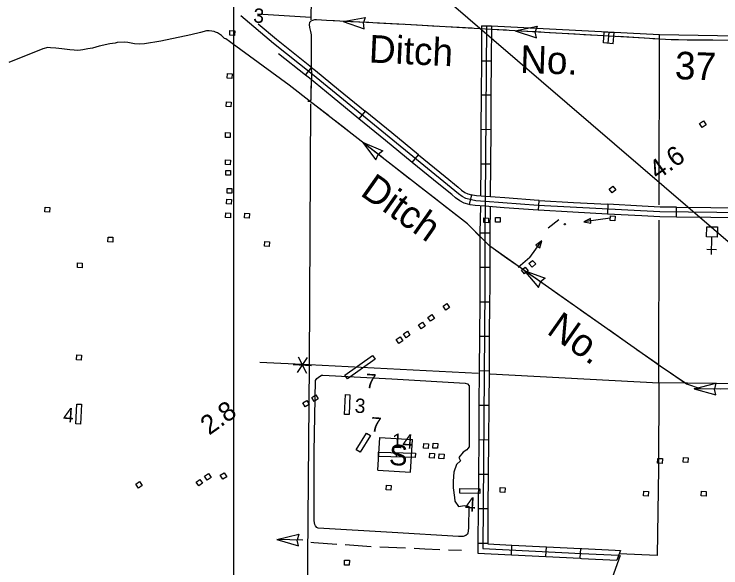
# Model space of a CAD drawing. Extents: x 1366406 to 1373462, y 376856 to 381998.
# Drawn here: x 1368936.1 to 1369111.5, y 379732.3 to 379869.7 of the extents above; entities that cross this region are included whole.
import ezdxf

# ---------------------------------------------------------------- set-up
doc = ezdxf.new("R2010")
doc.units = 0
for name, color, linetype in [('31', 7, 'Continuous'), ('32', 7, 'Continuous'), ('34', 7, 'Continuous'), ('35', 7, 'Continuous'), ('43', 7, 'Continuous'), ('48', 7, 'Continuous'), ('5', 7, 'Continuous'), ('56', 7, 'Continuous'), ('57', 7, 'Continuous'), ('6', 7, 'Continuous'), ('Default', 7, 'Continuous'), ('R_No Plot', 7, 'Continuous')]:
    doc.layers.add(name, color=color, linetype=linetype)

msp = doc.modelspace()

# ---------------------------------------------------------------- linework, layer by layer
at = {"layer": '31'}
for p, q in [((1369008.43, 379854.54), (1369009.94, 379856.44)), ((1369023.21, 379845.62), (1369021.67, 379843.74)), ((1369034.91, 379832.91), (1369036.45, 379834.79)), ((1369049.58, 379824.86), (1369049, 379822.5)), ((1369066.26, 379821.03), (1369066.39, 379823.45)), ((1369066.39, 379823.45), (1369066.39, 379823.45)), ((1369083.48, 379822.53), (1369083.34, 379820.1)), ((1369100.48, 379819.34), (1369100.51, 379821.77)), ((1369100.51, 379821.77), (1369100.51, 379821.77))]:
    msp.add_line(p, q, dxfattribs=at)
for points in [[(1369117.6, 379820.36), (1369096.37, 379820.61), (1369066.2, 379822.25), (1369053.05, 379823.24), (1369050.7, 379823.39), (1369049.59, 379823.6), (1369048.23, 379823.94), (1369047.32, 379824.43), (1369046.36, 379825.08), (1369045.49, 379825.84), (1369010.14, 379854.73), (1369000.48, 379862.43), (1368992.33, 379869.27)], [(1369003.25, 379861.78), (1369001.25, 379863.37), (1368996.68, 379867.21)], [(1369009.94, 379856.44), (1369003.25, 379861.78)], [(1369008.43, 379854.54), (1369001.74, 379859.88)], [(1369009.94, 379856.44), (1369010.9, 379855.68), (1369016.58, 379851.03)], [(1369015.05, 379849.15), (1369009.37, 379853.79), (1369008.43, 379854.54)], [(1369016.58, 379851.03), (1369023.21, 379845.62)], [(1369021.67, 379843.74), (1369015.05, 379849.15)], [(1369029.83, 379840.21), (1369023.21, 379845.62)], [(1369028.29, 379838.33), (1369021.67, 379843.74)], [(1369036.45, 379834.79), (1369029.83, 379840.21)], [(1369034.91, 379832.91), (1369028.29, 379838.33)], [(1369036.45, 379834.79), (1369043.08, 379829.38)], [(1369041.54, 379827.5), (1369034.91, 379832.91)], [(1369043.08, 379829.38), (1369046.27, 379826.77), (1369047.1, 379826.04), (1369047.94, 379825.47), (1369048.68, 379825.08), (1369049.58, 379824.86)], [(1369049, 379822.5), (1369047.79, 379822.8), (1369046.69, 379823.39), (1369045.61, 379824.11), (1369044.7, 379824.92), (1369041.54, 379827.5)], [(1369057.89, 379824.09), (1369053.13, 379824.45), (1369050.86, 379824.59), (1369049.85, 379824.79), (1369049.58, 379824.86)], [(1369066.39, 379823.45), (1369066.28, 379823.46), (1369057.89, 379824.09)], [(1369057.71, 379821.67), (1369052.97, 379822.03), (1369050.55, 379822.18), (1369049.33, 379822.42), (1369049, 379822.5)], [(1369066.39, 379823.45), (1369074.93, 379822.99)], [(1369074.93, 379822.99), (1369083.48, 379822.53)], [(1369092.02, 379822.06), (1369083.48, 379822.53)], [(1369100.51, 379821.77), (1369096.41, 379821.82), (1369092.02, 379822.06)], [(1369066.26, 379821.03), (1369066.13, 379821.04), (1369057.71, 379821.67)], [(1369074.8, 379820.56), (1369066.26, 379821.03)], [(1369083.34, 379820.1), (1369074.8, 379820.56)], [(1369091.88, 379819.63), (1369083.34, 379820.1)], [(1369100.51, 379821.77), (1369109.06, 379821.68)], [(1369109.06, 379821.68), (1369117.62, 379821.58)], [(1369100.48, 379819.34), (1369096.33, 379819.39), (1369091.88, 379819.63)], [(1369109.04, 379819.25), (1369100.48, 379819.34)], [(1369117.59, 379819.15), (1369109.04, 379819.25)]]:
    msp.add_lwpolyline(points, dxfattribs=at)
at = {"layer": '32'}
for p, q in [((1369052.13, 379866.78), (1369054.56, 379866.77)), ((1369084.78, 379862.35), (1369082.36, 379862.55)), ((1369052.07, 379858.09), (1369054.5, 379858.07)), ((1369052.01, 379849.68), (1369054.44, 379849.66)), ((1369051.96, 379841.12), (1369054.39, 379841.11)), ((1369051.9, 379832.57), (1369054.33, 379832.55)), ((1369051.71, 379815.47), (1369054.14, 379815.44)), ((1369051.7, 379806.9), (1369054.13, 379806.9)), ((1369051.68, 379798.36), (1369054.11, 379798.34)), ((1369051.61, 379789.8), (1369054.04, 379789.79)), ((1369051.54, 379781.25), (1369053.97, 379781.23)), ((1369051.48, 379772.7), (1369053.91, 379772.68)), ((1369051.41, 379764.14), (1369053.84, 379764.13)), ((1369051.35, 379755.59), (1369053.78, 379755.57)), ((1369051.28, 379747.04), (1369053.71, 379747.02)), ((1369051.21, 379738.48), (1369053.64, 379738.47)), ((1369059.55, 379735.55), (1369059.67, 379737.97)), ((1369068.09, 379735.12), (1369068.21, 379737.55)), ((1369076.63, 379734.7), (1369076.75, 379737.12))]:
    msp.add_line(p, q, dxfattribs=at)
for points in [[(1369052.13, 379866.78), (1369052.07, 379858.23)], [(1369053.34, 379866.77), (1369053.05, 379823.24), (1369052.92, 379815.22), (1369052.92, 379801.76), (1369052.42, 379737.12), (1369076.95, 379735.9), (1369086.13, 379735.46)], [(1369054.56, 379866.77), (1369054.5, 379858.21)], [(1369082.36, 379862.55), (1369082.59, 379865.32), (1369085.02, 379865.16)], [(1369083.57, 379862.45), (1369083.8, 379865.22)], [(1369084.78, 379862.35), (1369085.02, 379865.16)], [(1369052.07, 379858.23), (1369052.01, 379849.68)], [(1369054.5, 379858.21), (1369054.44, 379849.66)], [(1369052.01, 379849.68), (1369051.96, 379841.12)], [(1369054.44, 379849.66), (1369054.39, 379841.11)], [(1369051.96, 379841.12), (1369051.9, 379832.57)], [(1369054.39, 379841.11), (1369054.33, 379832.55)], [(1369051.9, 379832.57), (1369051.84, 379824.53)], [(1369054.33, 379832.55), (1369054.27, 379824.37)], [(1369051.82, 379822.1), (1369051.71, 379815.47)], [(1369054.24, 379821.93), (1369054.14, 379815.44)], [(1369051.71, 379815.47), (1369051.71, 379815.23), (1369051.7, 379806.9)], [(1369054.14, 379815.44), (1369054.14, 379815.21), (1369054.13, 379806.9)], [(1369051.7, 379806.9), (1369051.7, 379801.77), (1369051.68, 379798.36)], [(1369054.13, 379806.9), (1369054.13, 379801.76), (1369054.11, 379798.34)], [(1369051.68, 379798.36), (1369051.61, 379789.8)], [(1369054.11, 379798.34), (1369054.04, 379789.79)], [(1369051.61, 379789.8), (1369051.54, 379781.25)], [(1369054.04, 379789.79), (1369053.97, 379781.23)], [(1369051.54, 379781.25), (1369051.48, 379772.7)], [(1369053.97, 379781.23), (1369053.91, 379772.68)], [(1369051.48, 379772.7), (1369051.41, 379764.14)], [(1369053.91, 379772.68), (1369053.84, 379764.13)], [(1369051.41, 379764.14), (1369051.35, 379755.59)], [(1369053.84, 379764.13), (1369053.78, 379755.57)], [(1369051.35, 379755.59), (1369051.28, 379747.04)], [(1369053.78, 379755.57), (1369053.71, 379747.02)], [(1369051.28, 379747.04), (1369051.21, 379738.48)], [(1369053.71, 379747.02), (1369053.64, 379738.47)], [(1369051.21, 379738.48), (1369051.2, 379735.96), (1369059.55, 379735.55)], [(1369053.64, 379738.47), (1369053.64, 379738.27), (1369059.67, 379737.97)], [(1369059.67, 379737.97), (1369068.21, 379737.55)], [(1369068.21, 379737.55), (1369076.75, 379737.12)], [(1369076.75, 379737.12), (1369077.01, 379737.11), (1369085.3, 379736.72)], [(1369085.3, 379736.72), (1369086.58, 379736.66)], [(1369086.58, 379736.66), (1369085.68, 379734.27)], [(1369059.55, 379735.55), (1369068.09, 379735.12)], [(1369068.09, 379735.12), (1369076.63, 379734.7)], [(1369076.63, 379734.7), (1369076.89, 379734.68), (1369085.68, 379734.27)]]:
    msp.add_lwpolyline(points, dxfattribs=at)
at = {"layer": '34'}
msp.add_lwpolyline([(1369078.92, 379714.64), (1369079.13, 379715.32), (1369082.29, 379723.46), (1369086.64, 379735.45)], dxfattribs=at)
at = {"layer": '35'}
for points in [[(1369029.9, 379741.13), (1369011.58, 379742.15), (1369011.2, 379742.35), (1369010.86, 379742.73), (1369010.76, 379743.11), (1369010.59, 379744), (1369010.6, 379761.11), (1369010.93, 379778.84), (1369011.19, 379779.27), (1369011.6, 379779.56), (1369012.4, 379780.09), (1369012.74, 379780.12), (1369029.85, 379779.23)], [(1369029.85, 379779.23), (1369048.06, 379778.17), (1369048.63, 379778), (1369049.03, 379777.5), (1369049.03, 379762.38), (1369048.75, 379761.96), (1369048.43, 379761.62), (1369047.52, 379761.01), (1369046.48, 379759.73), (1369046.87, 379758.86), (1369045.92, 379758.01), (1369045.25, 379756.09), (1369045.11, 379753.87), (1369045.11, 379752.18), (1369045.4, 379749.8), (1369045.51, 379748.9), (1369046.4, 379747.59), (1369047.92, 379747.76), (1369048.48, 379747.74), (1369048.8, 379747.64), (1369048.92, 379747.58), (1369048.92, 379747.57), (1369048.9, 379742.23), (1369048.71, 379740.82), (1369048.6, 379740.66), (1369048.19, 379740.37), (1369047.55, 379740.12), (1369046.43, 379740.1), (1369029.92, 379741.13)], [(1369030.9, 379760.33), (1369030.89, 379760.06)]]:
    msp.add_lwpolyline(points, dxfattribs=at)
at = {"layer": '43'}
for p, q in [((1369017.74, 379867.89), (1369023.21, 379868.88)), ((1369017.74, 379867.89), (1369022.98, 379866.02)), ((1369023.21, 379868.88), (1369022.82, 379867.65)), ((1369022.98, 379866.02), (1369022.82, 379867.65)), ((1369060.45, 379865.56), (1369065.89, 379866.7)), ((1369065.89, 379866.7), (1369065.43, 379865.29)), ((1369060.45, 379865.56), (1369065.73, 379863.82)), ((1369065.73, 379863.82), (1369065.43, 379865.27)), ((1369022.53, 379837.95), (1369025.89, 379833.52)), ((1369022.53, 379837.95), (1369027.65, 379835.79)), ((1369025.89, 379833.52), (1369026.46, 379834.88)), ((1369027.65, 379835.79), (1369026.47, 379834.9)), ((1369062.68, 379806.11), (1369066.25, 379801.84)), ((1369062.68, 379806.11), (1369067.9, 379804.2)), ((1369066.25, 379801.84), (1369066.75, 379803.23)), ((1369067.9, 379804.2), (1369066.77, 379803.25)), ((1369104.92, 379776.72), (1369110.3, 379778.13)), ((1369110.3, 379778.13), (1369109.91, 379776.7)), ((1369104.92, 379776.72), (1369110.28, 379775.25)), ((1369110.28, 379775.25), (1369109.91, 379776.68)), ((1369001.32, 379739.33), (1369006.72, 379740.66)), ((1369006.72, 379740.66), (1369006.31, 379739.24)), ((1369001.32, 379739.33), (1369006.66, 379737.79)), ((1369006.66, 379737.79), (1369006.31, 379739.22))]:
    msp.add_line(p, q, dxfattribs=at)
for points in [[(1369128.98, 379862.98), (1369107.28, 379863.24), (1369099.18, 379863.29), (1369096.34, 379863.44), (1369092.56, 379863.73), (1369053.09, 379865.98), (1369033.17, 379867.1), (1369023.58, 379867.61), (1369013.59, 379868.09), (1369011.16, 379868.29), (1369010.61, 379868.25), (1369010.15, 379868.14), (1369009.7, 379867.93), (1369009.44, 379867.59), (1369009.32, 379867.09), (1369009.41, 379866.37), (1369009.67, 379865.42), (1369009.8, 379864.57), (1369009.85, 379862.96), (1369009.82, 379856.68), (1369009.9, 379854.6), (1369009.72, 379850.18), (1369009.73, 379848.42), (1369009.57, 379848.14), (1369009.38, 379848.01), (1369009.02, 379848.01)], [(1369015.61, 379867.99), (1369013.59, 379868.09), (1369011.16, 379868.29), (1369010.61, 379868.25), (1369010.15, 379868.14), (1369009.7, 379867.93), (1369009.44, 379867.59), (1369009.44, 379867.58)], [(1369024.15, 379867.58), (1369023.58, 379867.61), (1369017.74, 379867.89)], [(1369032.69, 379867.12), (1369026.29, 379867.46)], [(1369041.23, 379866.65), (1369034.83, 379867)], [(1369049.77, 379866.17), (1369043.37, 379866.53)], [(1369058.31, 379865.69), (1369054.55, 379865.9)], [(1369178.56, 379776.3), (1369106.47, 379776.71), (1369103.08, 379777.87), (1369096.47, 379782.38), (1369054.15, 379812.09), (1369048.6, 379817.69), (1369011.05, 379846.87), (1369009.27, 379848.23), (1369004.35, 379852.08), (1368990.2, 379862.43), (1368989.57, 379862.89), (1368988.62, 379863.57), (1368988.34, 379863.67), (1368987.55, 379864.36), (1368986.57, 379865.03), (1368986.1, 379865.25), (1368985.71, 379865.36), (1368985.16, 379865.48), (1368984.49, 379865.56), (1368983.87, 379865.54), (1368982.32, 379865.14), (1368979.95, 379864.56), (1368972.5, 379863.02), (1368968.46, 379862.28), (1368967.09, 379862.21), (1368965.98, 379862.28), (1368964.32, 379862.68), (1368963.42, 379862.74), (1368961.67, 379862.62), (1368961.13, 379862.52), (1368959.83, 379862.33), (1368957.21, 379861.7), (1368955.56, 379861.25), (1368954.4, 379861.12), (1368953.14, 379860.86), (1368952.54, 379860.76), (1368951.94, 379860.68), (1368950.99, 379860.72), (1368949.93, 379860.87), (1368947.91, 379861.09), (1368946.47, 379861.24), (1368945.08, 379861.35), (1368944.42, 379861.39), (1368943.23, 379861.05), (1368934.77, 379857.65)], [(1369009.65, 379865.49), (1369009.67, 379865.42), (1369009.8, 379864.57), (1369009.85, 379862.96), (1369009.84, 379862.3)], [(1369066.85, 379865.2), (1369060.45, 379865.56)], [(1369075.39, 379864.71), (1369068.99, 379865.08)], [(1369082.51, 379864.31), (1369077.53, 379864.59)], [(1369092.47, 379863.74), (1369086.07, 379864.1)], [(1369009.84, 379862.3), (1369009.83, 379859.09)], [(1369101.01, 379863.28), (1369099.18, 379863.29), (1369096.34, 379863.44), (1369094.6, 379863.57)], [(1369106.36, 379863.25), (1369103.15, 379863.26)], [(1369109.56, 379863.21), (1369107.28, 379863.24), (1369106.36, 379863.25)], [(1369007.33, 379849.75), (1369004.35, 379852.08), (1369002.22, 379853.64)], [(1369009.85, 379853.4), (1369009.74, 379850.54)], [(1369014.09, 379844.51), (1369011.05, 379846.87), (1369009.27, 379848.23), (1369009.01, 379848.43)], [(1369018.31, 379841.23), (1369015.78, 379843.2)], [(1369020.84, 379839.26), (1369018.31, 379841.23)], [(1369027.59, 379834.02), (1369022.53, 379837.95)], [(1369034.35, 379828.77), (1369029.28, 379832.7)], [(1369041.1, 379823.52), (1369036.04, 379827.45)], [(1369047.86, 379818.27), (1369042.79, 379822.21)], [(1369051.71, 379814.56), (1369049.44, 379816.84)], [(1369058.3, 379809.18), (1369055.68, 379811.02)], [(1369060.93, 379807.33), (1369058.3, 379809.18)], [(1369067.93, 379802.42), (1369062.68, 379806.11)], [(1369074.93, 379797.5), (1369069.68, 379801.19)], [(1369081.93, 379792.59), (1369076.68, 379796.28)], [(1369088.93, 379787.68), (1369083.68, 379791.36)], [(1369095.93, 379782.76), (1369090.68, 379786.45)], [(1369100.34, 379779.74), (1369097.69, 379781.55)], [(1369102.99, 379777.93), (1369100.34, 379779.74)], [(1369111.33, 379776.69), (1369106.47, 379776.71), (1369104.92, 379776.72)], [(1369007.73, 379739.2), (1369001.32, 379739.33)], [(1369016.16, 379738.16), (1369010.48, 379738.55), (1369009.76, 379738.64)], [(1369024.69, 379737.58), (1369018.29, 379738.01)], [(1369033.24, 379737.2), (1369026.83, 379737.48)], [(1369041.78, 379736.83), (1369038.07, 379736.99), (1369035.37, 379737.11)], [(1369047.12, 379736.61), (1369043.92, 379736.74)]]:
    msp.add_lwpolyline(points, dxfattribs=at)
at = {"layer": '48'}
for p, q in [((1369008.87, 379784.54), (1369006.38, 379780.79)), ((1369006.63, 379784.68), (1369008.63, 379780.65)), ((1369005.38, 379782.81), (1369009.87, 379782.53))]:
    msp.add_line(p, q, dxfattribs=at)
at = {"layer": '5'}
for points in [[(1369009.9, 379877.37), (1369009.72, 379868.86)], [(1369009.72, 379868.86), (1368996.53, 379869.65)], [(1369009.72, 379868.86), (1369009.72, 379868.3)], [(1369096.2, 379822.41), (1369096.28, 379864.58)], [(1369009.62, 379847.41), (1369009.33, 379782.78)], [(1369096.12, 379778.27), (1369096.19, 379818.58)], [(1368997.05, 379783.34), (1369009.33, 379782.78)], [(1369009.33, 379782.78), (1369008.62, 379696.39)], [(1369009.33, 379782.78), (1369051.28, 379780.6)], [(1369054.24, 379780.44), (1369096.12, 379778.27)]]:
    msp.add_lwpolyline(points, dxfattribs=at)
at = {"layer": '56'}
for points in [[(1368989.6, 379864.46), (1368989.67, 379865.63), (1368990.85, 379865.56), (1368990.77, 379864.39)], [(1368988.95, 379853.79), (1368989.02, 379854.96), (1368990.19, 379854.88), (1368990.12, 379853.72)], [(1368988.73, 379846.77), (1368988.8, 379847.94), (1368989.98, 379847.86), (1368989.9, 379846.7)], [(1369106.86, 379841.58), (1369106.21, 379842.55), (1369107.18, 379843.21), (1369107.84, 379842.24)], [(1368988.55, 379839.12), (1368988.58, 379840.3), (1368989.75, 379840.27), (1368989.73, 379839.1)], [(1368988.56, 379832.36), (1368988.59, 379833.53), (1368989.76, 379833.5), (1368989.74, 379832.33)], [(1368988.62, 379829.77), (1368988.63, 379830.94), (1368989.8, 379830.94), (1368989.8, 379829.77)], [(1368989, 379825.27), (1368988.98, 379826.45), (1368990.15, 379826.47), (1368990.17, 379825.3)], [(1369084.51, 379825.35), (1369083.77, 379826.25), (1369084.68, 379827), (1369085.42, 379826.09)], [(1368988.82, 379822.64), (1368988.89, 379823.8), (1368990.06, 379823.73), (1368989.99, 379822.56)], [(1368943.68, 379820.65), (1368943.76, 379821.82), (1368944.93, 379821.74), (1368944.85, 379820.58)], [(1368988.58, 379819.24), (1368988.66, 379820.41), (1368989.83, 379820.34), (1368989.76, 379819.17)], [(1368993.29, 379819.13), (1368993.36, 379820.3), (1368994.53, 379820.23), (1368994.46, 379819.06)], [(1369052.66, 379817.96), (1369052.68, 379819.13), (1369053.85, 379819.11), (1369053.83, 379817.94)], [(1369055.54, 379818.08), (1369055.56, 379819.25), (1369056.74, 379819.23), (1369056.71, 379818.06)], [(1369079.27, 379817.86), (1369079.12, 379818.99), (1369077.49, 379818.19)], [(1369084.05, 379818.52), (1369084.12, 379819.69), (1369085.29, 379819.61), (1369085.22, 379818.44)], [(1368959.39, 379813.22), (1368959.45, 379814.39), (1368960.62, 379814.33), (1368960.56, 379813.16)], [(1368998.21, 379812.1), (1368998.28, 379813.27), (1368999.46, 379813.2), (1368999.38, 379812.03)], [(1369065.62, 379812.39), (1369066.56, 379811.73), (1369067.08, 379813.47)], [(1368951.8, 379806.8), (1368951.83, 379807.97), (1368953, 379807.94), (1368952.97, 379806.77)], [(1369064.68, 379806.93), (1369063.89, 379807.79), (1369064.76, 379808.58), (1369065.55, 379807.72)], [(1369062.8, 379805.25), (1369062.06, 379806.16), (1369062.97, 379806.9), (1369063.71, 379805.99)], [(1369043.22, 379796.27), (1369042.55, 379797.24), (1369043.52, 379797.91), (1369044.18, 379796.94)], [(1369039.48, 379793.51), (1369038.79, 379794.45), (1369039.74, 379795.15), (1369040.43, 379794.2)], [(1369037.12, 379791.62), (1369036.46, 379792.59), (1369037.44, 379793.25), (1369038.09, 379792.28)], [(1369033.37, 379789.42), (1369032.73, 379790.41), (1369033.72, 379791.05), (1369034.35, 379790.07)], [(1369030.92, 379789.01), (1369031.91, 379789.64), (1369032.54, 379788.65), (1369031.55, 379788.02)], [(1368951.57, 379783.97), (1368951.64, 379785.14), (1368952.81, 379785.06), (1368952.74, 379783.89)], [(1369018.83, 379779.2), (1369018.18, 379780.12), (1369025.04, 379785.01), (1369025.7, 379784.1)], [(1369010.6, 379773.63), (1369009.98, 379774.62), (1369010.98, 379775.24), (1369011.6, 379774.25)], [(1369018.32, 379775.33), (1369019.45, 379775.28), (1369019.24, 379770.36), (1369018.12, 379770.41)], [(1368951.66, 379772.97), (1368952.78, 379772.92), (1368952.53, 379768), (1368951.41, 379768.06)], [(1369008.35, 379772.26), (1369007.72, 379773.24), (1369008.71, 379773.88), (1369009.34, 379772.89)], [(1369023.57, 379765.78), (1369024.53, 379765.19), (1369021.96, 379760.99), (1369021, 379761.58)], [(1369037.73, 379761.99), (1369037.8, 379763.15), (1369038.98, 379763.08), (1369038.9, 379761.91)], [(1369040.02, 379762.06), (1369040.1, 379763.23), (1369041.27, 379763.16), (1369041.2, 379761.99)], [(1369026.51, 379759.94), (1369026.54, 379761.07), (1369035.68, 379760.81), (1369035.65, 379759.68)], [(1369039.18, 379759.61), (1369039.25, 379760.78), (1369040.42, 379760.71), (1369040.35, 379759.54)], [(1369041.55, 379759.46), (1369041.63, 379760.63), (1369042.8, 379760.56), (1369042.72, 379759.39)], [(1369095.76, 379758.33), (1369095.84, 379759.5), (1369097.01, 379759.42), (1369096.94, 379758.25)], [(1369102.19, 379758.53), (1369102.26, 379759.7), (1369103.43, 379759.63), (1369103.36, 379758.46)], [(1368984, 379754.11), (1368983.38, 379755.1), (1368984.37, 379755.73), (1368985, 379754.73)], [(1368987.86, 379754.32), (1368987.23, 379755.3), (1368988.22, 379755.94), (1368988.85, 379754.95)], [(1368966.93, 379752.12), (1368966.26, 379753.07), (1368967.22, 379753.75), (1368967.89, 379752.79)], [(1368981.9, 379752.64), (1368981.25, 379753.61), (1368982.22, 379754.27), (1368982.88, 379753.3)], [(1369028.41, 379751.65), (1369028.48, 379752.81), (1369029.65, 379752.74), (1369029.58, 379751.57)], [(1369046.73, 379750.9), (1369046.76, 379752.02), (1369051.68, 379751.91), (1369051.66, 379750.79)], [(1369056.7, 379751.1), (1369056.77, 379752.27), (1369057.94, 379752.19), (1369057.87, 379751.02)], [(1369092.33, 379750.17), (1369092.4, 379751.34), (1369093.57, 379751.26), (1369093.5, 379750.09)], [(1369106.66, 379750.2), (1369106.74, 379751.37), (1369107.91, 379751.29), (1369107.83, 379750.12)], [(1369018.12, 379733.04), (1369018.12, 379734.21), (1369019.3, 379734.21), (1369019.29, 379733.04)]]:
    msp.add_lwpolyline(points, close=True, dxfattribs=at)
for points in [[(1369071.27, 379818.63), (1369068.68, 379816.63)], [(1369084.08, 379819.1), (1369077.49, 379818.19)], [(1369064.14, 379809.3), (1369067.08, 379813.47)], [(1369064.14, 379809.3), (1369061.2, 379806.82)]]:
    msp.add_lwpolyline(points, dxfattribs=at)
msp.add_circle((1369072.79, 379817.56), 0.169, dxfattribs=at)
at = {"layer": '57'}
for p, q in [((1369109.2, 379810.04), (1369109.3, 379814.4)), ((1369110.44, 379811.22), (1369108.01, 379811.28)), ((1369026.39, 379756.57), (1369026.9, 379764.65)), ((1369026.9, 379764.65), (1369034.98, 379764.15)), ((1369034.48, 379756.06), (1369034.98, 379764.15)), ((1369026.39, 379756.57), (1369034.48, 379756.06))]:
    msp.add_line(p, q, dxfattribs=at)
msp.add_lwpolyline([(1369110.67, 379816.9), (1369110.61, 379814.37), (1369107.99, 379814.43), (1369108.05, 379816.95)], close=True, dxfattribs=at)
at = {"layer": '6'}
msp.add_line((1369095.73, 379735.4), (1369086.26, 379735.82), dxfattribs=at)
for points in [[(1369129.77, 379864), (1369096.28, 379864.58), (1369054.56, 379866.71)], [(1369117.51, 379777.94), (1369096.12, 379778.27), (1369096, 379756.95)], [(1369096, 379756.95), (1369095.73, 379735.4)]]:
    msp.add_lwpolyline(points, dxfattribs=at)
at = {"layer": 'Default'}
msp.add_line((1368826.95, 380059.41), (1369196.47, 379741.86), dxfattribs=at)
at = {"layer": 'R_No Plot'}
msp.add_line((1368990.63, 379480.59), (1368990.63, 380368.17), dxfattribs=at)

# ---------------------------------------------------------------- texts
at = {"layer": '43'}
for s, rotation, p in [('Ditch', 357.3437, (1369024.05, 379857.71)), ('No.', 358.1845, (1369061.65, 379855.12)), ('37', 358.1845, (1369100.04, 379853.57)), ('Ditch', 324.8156, (1369021.74, 379824.92)), ('No.', 324.8156, (1369068.02, 379790.62))]:
    msp.add_text(s, height=6.843, rotation=rotation, dxfattribs=at).set_placement(p)
at = {"layer": '48'}
for s, rotation, p in [('4.6', 35.4951, (1369095.83, 379828.43)), ('2.8', 35.3568, (1368984.5, 379765.11))]:
    msp.add_text(s, height=4.752, rotation=rotation, dxfattribs=at).set_placement(p)
at = {"layer": '56'}
for s, height, p in [('3', 3.56, (1368995.39, 379867.61)), ('7', 3.56, (1369023.25, 379776.97)), ('3', 3.56, (1369020.55, 379770.84)), ('4', 3.56, (1368948.17, 379768.53)), ('7', 3.56, (1369024.51, 379766.2)), ('14', 3.564, (1369029.75, 379762.16)), ('4', 3.56, (1369047.9, 379746.39))]:
    msp.add_text(s, height=height, rotation=356.4139, dxfattribs=at).set_placement(p)
at = {"layer": '57'}
msp.add_text('S', height=5.13, rotation=356.4139, dxfattribs=at).set_placement((1369029.04, 379757.89))

doc.saveas('drawing.dxf')
